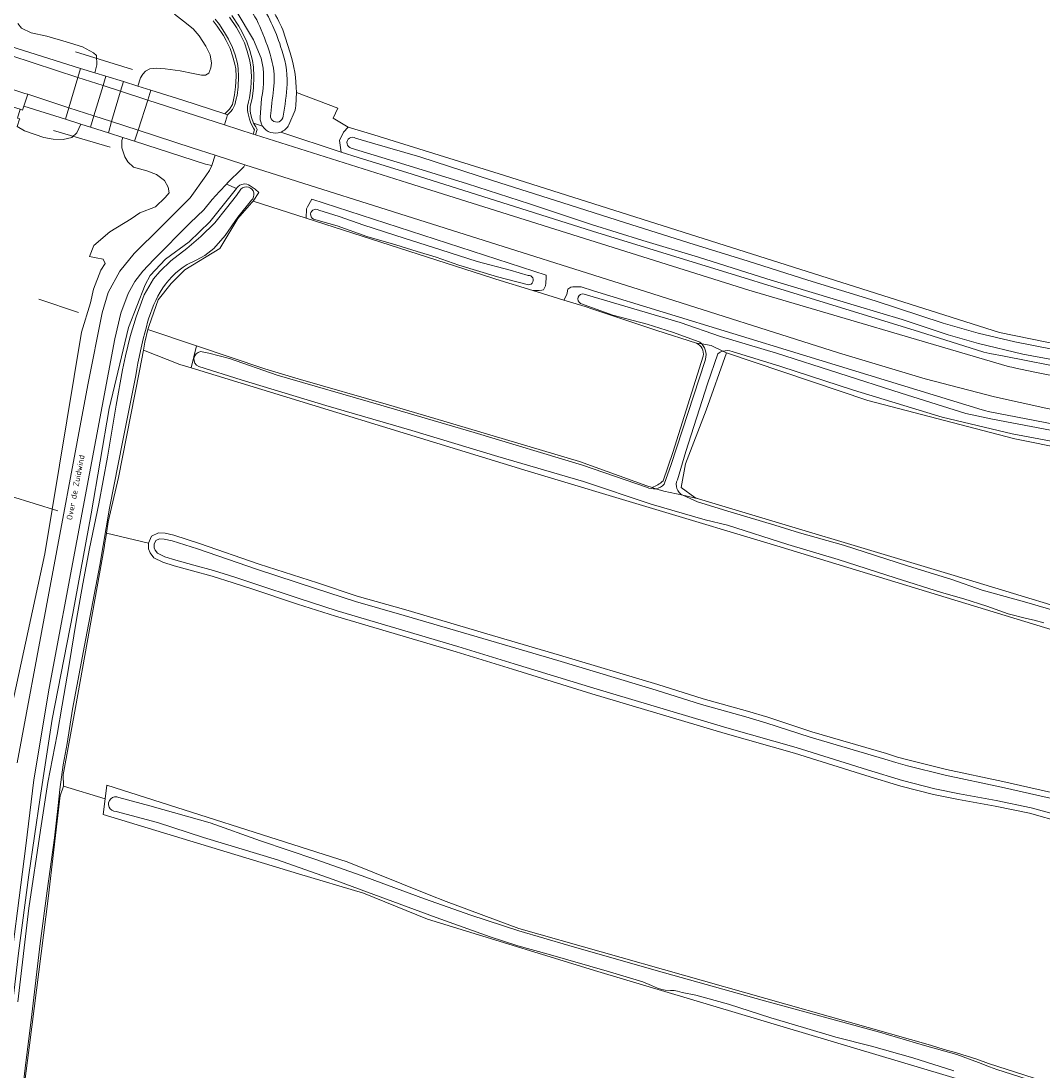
# Model space of a CAD drawing. Header units: metres. Extents: x 149984 to 156489, y 469398 to 478068.
# Tile 812 of 854: x 155007 to 155167, y 473200 to 473365. Entities that reach past the tile are written whole.
import ezdxf
from ezdxf.enums import TextEntityAlignment as Align

# ---------------------------------------------------------------- set-up
doc = ezdxf.new("R2010")
doc.units = ezdxf.units.M
doc.header["$LTSCALE"] = 0.75
for name, color, linetype, lineweight in [('B-WE-GR-GRAS-GV', 252, 'Continuous', 13), ('B-WE-KW-KUNSTWERK_DEK-GV', 6, 'Continuous', 18), ('B-WE-KW-KUNSTWERK_DUIKER-G', 6, 'Continuous', 18), ('B-WE-OG-TERREIN_ERF-GV', 252, 'Continuous', 18), ('B-WE-OG-TERREIN_OEVER-GV', 252, 'Continuous', 18), ('B-WE-OG-TOPOGRAFIE-T18', 7, 'Continuous', 18), ('B-WE-OG-WATER_MEER-GV', 252, 'Continuous', 18), ('B-WE-OG-WATER_SLOOT-GV', 252, 'Continuous', 18), ('B-WE-OG-WEG-GV', 252, 'Continuous', 18), ('B-WE-VH-GESLOTENVERHARDING_ASFALT-GV', 252, 'Continuous', 18), ('B-WE-VH-GESLOTENVERHARDING_BETON-GV', 252, 'Continuous', 18), ('B-WE-VH-HALFVERHARDING-GV', 252, 'Continuous', 18), ('B-WE-VH-HALFVERHARDING_GRASBETONSTEEN-GV', 252, 'Continuous', 18), ('B-WE-VH-OPENVERHARDING_BETONSTRAATSTEEN-GV', 252, 'Continuous', 18), ('B-WE-VH-OPENVERHARDING_TEGEL-GV', 252, 'Continuous', 18)]:
    doc.layers.add(name, color=color, linetype=linetype, lineweight=lineweight)
doc.styles.add('NLCS-ISO-M500-T18', font='NLCS-ISO.ttf', dxfattribs={"height": 0.9})

msp = doc.modelspace()

# ---------------------------------------------------------------- linework, layer by layer
at = {"layer": 'B-WE-GR-GRAS-GV'}
for points in [[(155043.968, 473370.268, -0.0685661), (155047.979, 473363.664)], [(155049.135, 473360.063, -0.0793273), (155050.124, 473353.857)], [(155113.93, 473312.494, 0.3246333), (155112.887, 473314.543)], [(155105.893, 473291.888, 0.1126446), (155107.642, 473292.921)]]:
    msp.add_lwpolyline(points, format="xyb", dxfattribs=at)
at = {"layer": 'B-WE-GR-GRAS-GV', "flags": 128}
for points in [[(155047.979, 473363.664), (155049.135, 473360.063)], [(155050.124, 473353.857), (155056.629, 473351.396), (155055.914, 473349.808), (155058.264, 473348.422)], [(155058.264, 473348.422), (155062.252, 473347.189), (155082.754, 473340.796), (155160.409, 473316.19), (155194.144, 473309.31), (155220.47, 473304.283), (155252.749, 473298.992), (155294.553, 473290.525), (155323.742, 473283.905), (155333.05, 473281.794), (155333.432, 473283.996), (155333.857, 473286.445), (155341.913, 473332.858), (155340.66, 473333.51)], [(155112.887, 473314.543), (155106.635, 473316.524), (155096.632, 473319.873), (155095.413, 473320.248), (155092.071, 473321.278), (155088.702, 473322.315), (155087.221, 473322.771), (155081.391, 473324.567), (155080.948, 473324.703), (155051.659, 473334.126), (155043.333, 473336.805), (155043.126, 473336.568), (155040.953, 473334.081), (155038.101, 473329.346), (155032.614, 473326.011), (155030.477, 473323.892), (155028.446, 473321.317)], [(155028.446, 473321.317), (155027.056, 473317.282), (155026.842, 473316.66), (155034.437, 473314.112), (155045.17, 473310.512), (155050.386, 473308.912), (155064.588, 473304.837), (155073.272, 473302.297), (155094.517, 473295.976), (155105.078, 473292.138), (155105.893, 473291.888)], [(155178.593, 473266.534), (155125.469, 473282.74), (155086.495, 473294.44), (155033.645, 473310.654), (155031.869, 473311.199), (155026.122, 473313.442), (155025.503, 473310.165), (155024.779, 473306.451), (155022.238, 473293.464), (155020.622, 473286.502), (155020.333, 473284.734), (155026.926, 473283.173), (155027.413, 473284.252), (155028.499, 473284.758), (155029.523, 473284.704), (155030.9, 473284.412), (155034.923, 473283.111), (155044.308, 473279.882), (155053.42, 473276.927), (155059.657, 473274.858), (155067.267, 473272.698), (155080.871, 473268.701), (155091.403, 473265.616), (155106.832, 473260.976), (155113.898, 473258.722), (155120.846, 473256.801), (155124.034, 473255.851), (155130.958, 473253.594), (155142.652, 473250.154), (155144.408, 473249.609), (155146.218, 473249.126), (155152.083, 473247.636), (155160.887, 473245.778), (155171.327, 473243.422)], [(155107.642, 473292.921), (155109.18, 473297.358), (155113.93, 473312.494)], [(155257.722, 473280.938), (155252.751, 473281.92), (155247.799, 473282.899), (155224.647, 473287.661), (155194.22, 473293.217), (155162.801, 473299.501), (155139.716, 473305.521), (155117.557, 473312.995), (155114.382, 473303.999), (155111.141, 473295.599), (155110.479, 473291.894), (155112.596, 473290.307), (155113.187, 473290.129), (155153.276, 473278.07), (155179.47, 473270.132), (155212.014, 473261.137), (155227.69, 473257.366), (155240.787, 473254.72), (155248.791, 473253.464), (155265.526, 473251.678)], [(155170.288, 473239.36), (155165.12, 473240.788), (155159.707, 473241.914), (155153.936, 473242.952), (155150.053, 473243.722), (155144.905, 473245.047), (155139.423, 473246.744), (155128.22, 473250.223), (155117.389, 473253.312), (155096.482, 473259.545), (155084.022, 473263.373), (155075.181, 473266.096), (155056.242, 473271.686), (155050.278, 473273.604), (155043.303, 473275.934), (155040.212, 473276.947), (155036.889, 473277.993), (155033.809, 473278.81), (155030.979, 473279.599), (155029.155, 473280.182), (155027.767, 473280.876), (155027.172, 473281.619), (155026.926, 473282.252), (155026.926, 473283.173), (155020.333, 473284.734), (155020.224, 473284.066), (155020.081, 473283.194), (155019.954, 473282.414), (155015.499, 473257.379), (155013.634, 473247.382), (155013.541, 473246.885), (155013.574, 473245.058), (155020.131, 473243.081), (155020.413, 473245.213), (155058.092, 473233.156), (155070.924, 473227.997), (155073.632, 473226.979), (155084.985, 473222.709), (155149.544, 473204.453), (155151.724, 473203.754), (155153.67, 473203.235), (155156.81, 473202.254), (155158.666, 473201.528), (155184.204, 473193.341)], [(155097.421, 473215.962), (155070.698, 473224.165), (155060.643, 473228.266), (155050.457, 473231.308), (155019.804, 473240.603), (155020.131, 473243.081), (155013.574, 473245.058), (155013.061, 473243.529), (155012.976, 473242.673), (155011.189, 473227.454), (155008.284, 473204.453), (155007.594, 473199.194)], [(155421.813, 473103.618), (155422.019, 473102.95), (155422.035, 473102.347), (155426.036, 473101.887), (155426.038, 473102.852), (155427.624, 473103.777), (155427.859, 473107.467), (155428.163, 473112.216), (155430.398, 473147.241), (155429.583, 473149.458), (155425.244, 473150.284), (155424.884, 473148.887), (155370.288, 473158.602), (155340.838, 473162.781), (155258.023, 473174.555), (155216.506, 473181.976), (155214.751, 473182.429), (155177.589, 473192.018), (155097.421, 473215.962)]]:
    msp.add_lwpolyline(points, dxfattribs=at)
at = {"layer": 'B-WE-KW-KUNSTWERK_DEK-GV', "flags": 128}
msp.add_lwpolyline([(155022.987, 473355.549), (155020.246, 473356.397), (155018.496, 473356.938), (155016.283, 473357.623), (155015.858, 473356.197), (155014.445, 473351.454), (155013.902, 473349.632), (155016.292, 473348.88), (155017.822, 473348.398), (155020.634, 473347.512), (155022.909, 473346.795), (155024.743, 473346.218), (155025.297, 473347.936), (155026.817, 473352.644), (155027.322, 473354.208), (155025.25, 473354.849)], close=True, dxfattribs=at)
at = {"layer": 'B-WE-KW-KUNSTWERK_DUIKER-G', "flags": 128}
for points in [[(155015.468, 473360.229), (155024.413, 473357.44)], [(155012.006, 473347.865), (155020.906, 473345.283)], [(155009.707, 473321.436), (155015.974, 473319.354)], [(155005.274, 473290.552), (155012.73, 473288.238)]]:
    msp.add_lwpolyline(points, dxfattribs=at)
at = {"layer": 'B-WE-OG-TERREIN_ERF-GV', "flags": 128}
msp.add_lwpolyline([(155026.122, 473313.442), (155031.869, 473311.199), (155033.645, 473310.654), (155034.437, 473314.112), (155026.842, 473316.66), (155026.355, 473314.674)], close=True, dxfattribs=at)
at = {"layer": 'B-WE-OG-TERREIN_OEVER-GV'}
for points in [[(155047.979, 473363.664, 0.0685661), (155043.968, 473370.268)], [(155044.192, 473368.3, -0.0711965), (155047.657, 473361.023)], [(155044.591, 473363.676, 0.0917208), (155042.299, 473367.508)], [(155046.343, 473358.557, 0.0427201), (155044.591, 473363.676)], [(155047.657, 473361.023, -0.0947441), (155048.689, 473355.146)], [(155050.124, 473353.857, 0.0793273), (155049.135, 473360.063)], [(155044.609, 473359.211, -0.1151481), (155044.648, 473352.915)], [(155046.575, 473354.868, 0.0916194), (155046.343, 473358.557)], [(155046.102, 473350.527, 0.0044992), (155046.575, 473354.868)], [(155048.689, 473355.146, -0.0296817), (155048.037, 473350.135)], [(155049.929, 473351.076, 0.0348845), (155050.124, 473353.857)], [(155044.442, 473349.938, 0.153891), (155044.825, 473348.552)], [(155048.037, 473350.135, -1.1583364), (155046.102, 473350.527)], [(155044.825, 473348.552, 0.3533354), (155047.679, 473347.616)], [(155047.679, 473347.616, 0.1846505), (155048.954, 473348.75)], [(155058.737, 473345.105, -1.1978171), (155059.394, 473346.69)], [(155042.872, 473339.213, 0.4056022), (155040.807, 473338.893)], [(155041.42, 473338.681, -1.022931), (155043.074, 473336.923)], [(155053.028, 473333.903, -1.2448557), (155053.643, 473335.391)], [(155032.982, 473326.839, 0.1270752), (155028.781, 473322.526)], [(155086.459, 473325.158, -1.2513401), (155086.297, 473323.726)], [(155028.781, 473322.526, 0.0782075), (155026.617, 473317.08)], [(155094.699, 473320.762, -0.9048199), (155095.253, 473322.23)], [(155026.617, 473317.08, 0.033382), (155024.946, 473309.466)], [(155112.887, 473314.543, -0.3246333), (155113.93, 473312.494)], [(155113.685, 473314.41, 0.0481617), (155113.314, 473314.737)], [(155114.171, 473311.669, 0.2964324), (155113.685, 473314.41)], [(155034.799, 473310.856, -0.743433), (155035.071, 473313.205)], [(155117.011, 473313.263, 0.0932694), (155116.219, 473312.875)], [(155118.453, 473313.208, 0.1545288), (155117.011, 473313.263)], [(155107.642, 473292.921, -0.1126446), (155105.893, 473291.888)], [(155106.507, 473291.7, 0.167214), (155107.789, 473292.388)], [(155109.869, 473293.11, 0.4057626), (155110.717, 473290.67)], [(155105.05, 473291.961, 0.1704707), (155106.507, 473291.7)], [(155021.854, 473241.082, -1.2697898), (155022.293, 473243.276)]]:
    msp.add_lwpolyline(points, format="xyb", dxfattribs=at)
at = {"layer": 'B-WE-OG-TERREIN_OEVER-GV', "flags": 128}
for points in [[(155030.994, 473366.107), (155032.404, 473365.041), (155033.921, 473363.83), (155034.879, 473362.71), (155035.927, 473361.084), (155036.613, 473359.765), (155036.83, 473358.446), (155036.722, 473357.705), (155036.378, 473356.874), (155035.891, 473356.531), (155035.222, 473356.567), (155033.957, 473356.802), (155031.916, 473357.236), (155029.549, 473357.543), (155028.176, 473357.669), (155027.146, 473357.525), (155026.441, 473357.181), (155026.026, 473356.712), (155025.683, 473356.115), (155025.25, 473354.849), (155027.322, 473354.208), (155032.327, 473352.618), (155038.885, 473350.513), (155039.264, 473350.847), (155039.608, 473351.218), (155040.081, 473351.933), (155040.297, 473352.953), (155040.434, 473353.454), (155040.598, 473354.737), (155040.662, 473356.365), (155040.61, 473357.533), (155040.483, 473358.278), (155040.127, 473359.605), (155039.74, 473360.721), (155039.128, 473361.993), (155038.682, 473362.788), (155037.716, 473364.254), (155037.077, 473365.052)], [(155040.661, 473366.637), (155043.421, 473362.1), (155044.609, 473359.211)], [(155004.164, 473361.439), (155016.283, 473357.623), (155018.496, 473356.938), (155018.844, 473358.187), (155018.79, 473359.615), (155018.302, 473360.066), (155016.585, 473360.97), (155014.002, 473361.801), (155010.984, 473362.668), (155008.527, 473363.21), (155007.028, 473363.897), (155006.413, 473364.655)], [(155049.135, 473360.063), (155047.979, 473363.664)], [(155044.648, 473352.915), (155044.442, 473349.938)], [(155048.954, 473348.75), (155049.929, 473351.076)], [(155006.327, 473248.7), (155010.894, 473273.061), (155017.4, 473308.011), (155019.684, 473319.292), (155020.583, 473322.475), (155022.452, 473325.797), (155024.667, 473328.566), (155028.888, 473332.718), (155033.465, 473337.329), (155035.942, 473340.746), (155036.478, 473341.61), (155036.848, 473342.378), (155035.89, 473342.568), (155024.743, 473346.218), (155022.909, 473346.795), (155022.752, 473346.3), (155022.734, 473345.144), (155023.24, 473343.735), (155023.692, 473342.94), (155024.559, 473342.145), (155026.655, 473341.567), (155028.209, 473340.952), (155029.419, 473340.049), (155030.015, 473338.983), (155030.16, 473338.08), (155029.546, 473337.357), (155028.046, 473335.912), (155025.571, 473334.954), (155024.216, 473334.015), (155020.855, 473331.991), (155018.344, 473329.841), (155017.693, 473328.106), (155018.723, 473327.926), (155019.807, 473327.709), (155020.151, 473327.022), (155019.464, 473325.993), (155018.326, 473323.011), (155017.839, 473320.84), (155016.432, 473316.27), (155010.689, 473281.46), (155005.44, 473257.356)], [(155059.394, 473346.69), (155062.045, 473345.905), (155069.493, 473343.75), (155080.863, 473340.042), (155091.889, 473336.511), (155101.565, 473333.466), (155111.647, 473330.27), (155120.957, 473327.391), (155130.345, 473324.427), (155140.916, 473321.148), (155151.559, 473317.635), (155157.042, 473316.08), (155162.806, 473314.734), (155168.934, 473313.543), (155182.841, 473310.575), (155197.831, 473307.788), (155213.506, 473304.775), (155227.817, 473302.167), (155241.768, 473299.886), (155245.255, 473299.239), (155251.086, 473297.801), (155259.387, 473296.057)], [(155172.234, 473311.267), (155164.068, 473312.786), (155157.086, 473314.482), (155152.347, 473315.834), (155145.113, 473318.208), (155138.099, 473320.315), (155123.894, 473324.627), (155113.166, 473328.023), (155104.435, 473330.645), (155096.385, 473333.128), (155086.659, 473336.356), (155076.975, 473339.515), (155067.114, 473342.545), (155058.737, 473345.105)], [(155040.807, 473338.893), (155040.73, 473338.796), (155036.543, 473333.558), (155033.328, 473330.437), (155029.592, 473327.709), (155027.171, 473325.111), (155026.385, 473323.655), (155023.772, 473316.957), (155020.777, 473304.282), (155017.924, 473287.77), (155015.053, 473272.109), (155011.804, 473255.533), (155009.917, 473243.244), (155008.174, 473231.159), (155006.523, 473218.843), (155004.009, 473197.445), (154999.89, 473168.554), (154997.372, 473146.666), (154994.615, 473124.426), (154994.29, 473119.94)], [(155006.414, 473211.225), (155008.165, 473225.899), (155010.015, 473238.17), (155011.149, 473245.601), (155012.618, 473253.137), (155013.402, 473257.759), (155014.46, 473263.811), (155015.636, 473271.187), (155016.63, 473276.771), (155017.66, 473282.296), (155019.123, 473289.3), (155020.479, 473296.66), (155021.861, 473304.788), (155022.854, 473310.362), (155023.319, 473312.529), (155024.063, 473315.548), (155025.004, 473318.654), (155026.264, 473322.096), (155027.707, 473324.632), (155028.711, 473325.749), (155030.443, 473327.412), (155032.956, 473329.372), (155035.122, 473331.246), (155037.307, 473333.403), (155039.176, 473335.678), (155040.724, 473337.695), (155041.42, 473338.681)], [(155007.594, 473199.194), (155008.284, 473204.453), (155011.189, 473227.454), (155012.976, 473242.673), (155013.061, 473243.529), (155013.574, 473245.058), (155013.541, 473246.885), (155013.634, 473247.382), (155015.499, 473257.379), (155019.954, 473282.414), (155020.081, 473283.194), (155020.224, 473284.066), (155020.333, 473284.734), (155020.622, 473286.502), (155022.238, 473293.464), (155024.779, 473306.451), (155025.503, 473310.165), (155026.122, 473313.442), (155026.355, 473314.674), (155026.842, 473316.66), (155027.056, 473317.282), (155028.446, 473321.317), (155030.477, 473323.892), (155032.614, 473326.011), (155038.101, 473329.346), (155040.953, 473334.081), (155043.126, 473336.568), (155043.333, 473336.805), (155044.235, 473338.17), (155043.643, 473338.654), (155042.872, 473339.213)], [(155043.074, 473336.923), (155040.953, 473334.287), (155038.941, 473331.404), (155037.178, 473329.382), (155035.789, 473328.28), (155034.427, 473327.538), (155032.982, 473326.839)], [(155053.643, 473335.391), (155056.826, 473334.369), (155060.709, 473333.005), (155067.01, 473330.972), (155072.766, 473329.145), (155078.471, 473327.325), (155083.646, 473325.964), (155086.459, 473325.158)], [(155086.297, 473323.726), (155081.661, 473324.932), (155075.588, 473326.773), (155072.064, 473327.987), (155069.039, 473328.879), (155065.733, 473329.942), (155061.169, 473331.247), (155056.544, 473332.931), (155053.929, 473333.677), (155053.028, 473333.903)], [(155212.25, 473293.48), (155158.63, 473303.83), (155158.25, 473303.93), (155157.69, 473304.05), (155129.47, 473312.67), (155096.73, 473322.73), (155094.8, 473323.34), (155094.07, 473323.38), (155093.5, 473323.38), (155093.14, 473323.28), (155092.71, 473322.98), (155092.57, 473322.4), (155092.55, 473322.17), (155092.071, 473321.278), (155095.413, 473320.248), (155096.632, 473319.873), (155106.635, 473316.524), (155112.887, 473314.543), (155113.685, 473314.41)], [(155095.253, 473322.23), (155110.326, 473317.787), (155116.634, 473315.589), (155125.397, 473312.971), (155144.964, 473306.7), (155155.092, 473303.501), (155159.294, 473302.592), (155171.429, 473300.303), (155185.257, 473297.449), (155215.172, 473291.868), (155228.387, 473289.077), (155234.321, 473288.057), (155245.479, 473285.78), (155252.268, 473284.428)], [(155113.314, 473314.737), (155109.089, 473316.256), (155105.14, 473317.488), (155099.755, 473318.902), (155094.699, 473320.762)], [(155106.507, 473291.7), (155105.893, 473291.888), (155105.078, 473292.138), (155094.517, 473295.976), (155073.272, 473302.297), (155064.588, 473304.837), (155050.386, 473308.912), (155045.17, 473310.512), (155034.437, 473314.112), (155033.645, 473310.654), (155086.495, 473294.44), (155125.469, 473282.74), (155178.593, 473266.534), (155194.954, 473261.936), (155212.813, 473257.174), (155238.743, 473250.956), (155245.357, 473250.824), (155286.538, 473245.581)], [(155113.685, 473314.41), (155112.887, 473314.543)], [(155035.071, 473313.205), (155036.367, 473312.974), (155039.609, 473312.124), (155047.091, 473309.509), (155063.388, 473304.8), (155078.016, 473300.511), (155094.996, 473295.38), (155105.05, 473291.961)], [(155113.93, 473312.494), (155109.18, 473297.358), (155107.642, 473292.921)], [(155116.219, 473312.875), (155114.587, 473308.169), (155111.189, 473297.521), (155109.869, 473293.11)], [(155110.717, 473290.67), (155113.187, 473290.129), (155112.596, 473290.307), (155110.479, 473291.894), (155111.141, 473295.599), (155114.382, 473303.999), (155117.557, 473312.995), (155117.011, 473313.263)], [(155117.011, 473313.263), (155117.557, 473312.995), (155139.716, 473305.521), (155162.801, 473299.501), (155194.22, 473293.217)], [(155251.977, 473283.256), (155239.745, 473285.757), (155213.866, 473290.562), (155190.358, 473294.959), (155177.687, 473297.441), (155162.387, 473300.32), (155151.383, 473302.899), (155137.501, 473307.165), (155126.114, 473310.855), (155118.453, 473313.208)], [(155167.349, 473270.664), (155165.845, 473271.074), (155164.611, 473271.334), (155161.751, 473272.068), (155158.4, 473273.271), (155154.79, 473274.422), (155151.293, 473275.436), (155144.039, 473277.737), (155135.08, 473280.594), (155127.179, 473282.942), (155117.717, 473286.002), (155114.226, 473286.835), (155105.772, 473289.253), (155095.13, 473292.816), (155081.733, 473296.751), (155068.23, 473300.818), (155054.735, 473304.754), (155041.476, 473308.779), (155034.799, 473310.856)], [(155107.789, 473292.388), (155108.907, 473295.498), (155114.171, 473311.669)], [(155024.946, 473309.466), (155022.918, 473299.268), (155020.803, 473288.664), (155019.305, 473279.719), (155016.906, 473267.106), (155015.005, 473257.136), (155014.196, 473251.746), (155013.548, 473248.392), (155013.011, 473244.503), (155012.76, 473242.004), (155012.167, 473236.932), (155011.057, 473228.616), (155009.939, 473220.357), (155008.652, 473209.258), (155007.596, 473200.805), (155006.578, 473192.467)], [(155105.893, 473291.888), (155106.507, 473291.7)], [(155179.47, 473270.132), (155153.276, 473278.07), (155113.187, 473290.129), (155110.717, 473290.67), (155113.031, 473289.623), (155118.307, 473288.025), (155125.155, 473285.973), (155129.035, 473284.757), (155135.913, 473282.82), (155145.988, 473279.61), (155152.913, 473277.479), (155157.651, 473275.811), (155164.297, 473273.968), (155171.976, 473271.711)], [(155171.327, 473243.422), (155160.887, 473245.778), (155152.083, 473247.636), (155146.218, 473249.126), (155144.408, 473249.609), (155142.652, 473250.154), (155130.958, 473253.594), (155124.034, 473255.851), (155120.846, 473256.801), (155113.898, 473258.722), (155106.832, 473260.976), (155091.403, 473265.616), (155080.871, 473268.701), (155067.267, 473272.698), (155059.657, 473274.858), (155053.42, 473276.927), (155044.308, 473279.882), (155034.923, 473283.111), (155030.9, 473284.412), (155029.523, 473284.704), (155028.499, 473284.758), (155027.413, 473284.252), (155026.926, 473283.173), (155026.926, 473282.252), (155027.172, 473281.619), (155027.767, 473280.876), (155029.155, 473280.182), (155030.979, 473279.599), (155033.809, 473278.81), (155036.889, 473277.993), (155040.212, 473276.947), (155043.303, 473275.934), (155050.278, 473273.604), (155056.242, 473271.686), (155075.181, 473266.096), (155084.022, 473263.373), (155096.482, 473259.545), (155117.389, 473253.312), (155128.22, 473250.223), (155139.423, 473246.744), (155144.905, 473245.047), (155150.053, 473243.722), (155153.936, 473242.952), (155159.707, 473241.914), (155165.12, 473240.788), (155170.288, 473239.36)], [(155170.528, 473240.239), (155165.334, 473241.674), (155159.88, 473242.809), (155154.105, 473243.847), (155150.256, 473244.611), (155145.153, 473245.924), (155139.693, 473247.614), (155128.48, 473251.096), (155117.644, 473254.187), (155096.746, 473260.418), (155084.29, 473264.244), (155075.444, 473266.968), (155056.511, 473272.557), (155050.562, 473274.47), (155043.589, 473276.8), (155040.49, 473277.815), (155037.143, 473278.869), (155034.048, 473279.69), (155031.24, 473280.473), (155029.499, 473281.029), (155028.353, 473281.602), (155027.971, 473282.079), (155027.837, 473282.423), (155027.837, 473282.977), (155028.105, 473283.569), (155028.678, 473283.836), (155029.404, 473283.798), (155030.665, 473283.531), (155034.634, 473282.247), (155044.019, 473279.018), (155053.136, 473276.061), (155059.389, 473273.987), (155067.014, 473271.822), (155080.614, 473267.827), (155091.144, 473264.742), (155106.562, 473260.105), (155113.638, 473257.848), (155120.594, 473255.925), (155123.763, 473254.981), (155130.688, 473252.724), (155142.388, 473249.282), (155144.156, 473248.734), (155145.988, 473248.244), (155151.877, 473246.748), (155160.693, 473244.888), (155171.092, 473242.541)], [(155184.204, 473193.341), (155158.666, 473201.528), (155156.81, 473202.254), (155153.67, 473203.235), (155151.724, 473203.754), (155149.544, 473204.453), (155084.985, 473222.709), (155073.632, 473226.979), (155070.924, 473227.997), (155058.092, 473233.156), (155020.413, 473245.213), (155020.131, 473243.081), (155019.804, 473240.603), (155050.457, 473231.308), (155060.643, 473228.266), (155070.698, 473224.165), (155097.421, 473215.962), (155177.589, 473192.018)], [(155022.293, 473243.276), (155027.145, 473241.937), (155036.623, 473239.29), (155044.502, 473236.496), (155053.184, 473233.534), (155061.016, 473230.799), (155070.206, 473227.369), (155077.47, 473224.807), (155085.008, 473222.357), (155092.875, 473220.036), (155106.548, 473216.153), (155123.526, 473211.38), (155141.577, 473206.457), (155148.653, 473204.377), (155153.686, 473202.962), (155157.082, 473201.724), (155158.848, 473201.051), (155159.981, 473200.619), (155164.726, 473199.104)], [(155153.223, 473200.377), (155146.774, 473202.458), (155140.291, 473204.257), (155134.736, 473205.69), (155129.669, 473207.174), (155124.503, 473208.723), (155117.891, 473210.836), (155112.766, 473212.251), (155110.631, 473212.706), (155109.911, 473212.898), (155109.382, 473212.989), (155108.802, 473213.019), (155107.935, 473213.071), (155107.436, 473213.141), (155106.768, 473213.364), (155105.793, 473213.79), (155104.446, 473214.349), (155099.234, 473215.904), (155089.614, 473218.693), (155084.852, 473220.027), (155080.502, 473221.41), (155072.022, 473224.474), (155064.246, 473227.347), (155055.893, 473230.422), (155047.141, 473233.472), (155035.57, 473236.989), (155028.342, 473239.357), (155021.854, 473241.082)]]:
    msp.add_lwpolyline(points, dxfattribs=at)
for points in [[(155006.741, 473349.705), (155006.72, 473349.643), (155006.332, 473348.482), (155007.497, 473347.835), (155009.16, 473347.238), (155010.515, 473346.787), (155011.978, 473346.516), (155013.568, 473346.48), (155014.905, 473346.787), (155015.7, 473347.491), (155016.292, 473348.88), (155013.902, 473349.632), (155007.396, 473351.711), (155007.19, 473351.073), (155006.793, 473351.203), (155006.364, 473349.822)], [(155062.252, 473347.189), (155058.264, 473348.422), (155057.502, 473347.626), (155056.867, 473346.316), (155057.168, 473344.501), (155059.813, 473343.633), (155068.27, 473341.04), (155096.58, 473332.09), (155147.82, 473316.29), (155157.92, 473313.11), (155158.89, 473312.89), (155161.1, 473312.5), (155214.17, 473302.01), (155277.03, 473290.09), (155323.297, 473281.104), (155323.511, 473282.21), (155323.742, 473283.905), (155294.553, 473290.525), (155252.749, 473298.992), (155220.47, 473304.283), (155194.144, 473309.31), (155160.409, 473316.19), (155082.754, 473340.796)], [(155051.659, 473334.126), (155080.948, 473324.703), (155081.391, 473324.567), (155087.221, 473322.771), (155088.19, 473322.76), (155088.61, 473322.82), (155088.87, 473322.9), (155089.05, 473323.19), (155089.18, 473323.51), (155089.24, 473323.92), (155089.3, 473324.81), (155089.3, 473325.17), (155052.565, 473337.124), (155051.889, 473335.903), (155051.714, 473335.588)]]:
    msp.add_lwpolyline(points, close=True, dxfattribs=at)
at = {"layer": 'B-WE-OG-WATER_MEER-GV', "flags": 128}
for points in [[(155005.44, 473257.356), (155010.689, 473281.46), (155016.432, 473316.27), (155017.839, 473320.84), (155018.326, 473323.011), (155019.464, 473325.993), (155020.151, 473327.022), (155019.807, 473327.709), (155018.723, 473327.926), (155017.693, 473328.106), (155018.344, 473329.841), (155020.855, 473331.991), (155024.216, 473334.015), (155025.571, 473334.954), (155028.046, 473335.912), (155029.546, 473337.357), (155030.16, 473338.08), (155030.015, 473338.983), (155029.419, 473340.049), (155028.209, 473340.952), (155026.655, 473341.567), (155024.559, 473342.145), (155023.692, 473342.94), (155023.24, 473343.735), (155022.734, 473345.144), (155022.752, 473346.3), (155022.909, 473346.795), (155020.634, 473347.512), (155021.152, 473349.28), (155022.542, 473354.03), (155022.987, 473355.549), (155025.25, 473354.849), (155025.683, 473356.115), (155026.026, 473356.712), (155026.441, 473357.181), (155027.146, 473357.525), (155028.176, 473357.669), (155029.549, 473357.543), (155031.916, 473357.236), (155033.957, 473356.802), (155035.222, 473356.567), (155035.891, 473356.531), (155036.378, 473356.874), (155036.722, 473357.705), (155036.83, 473358.446), (155036.613, 473359.765), (155035.927, 473361.084), (155034.879, 473362.71), (155033.921, 473363.83), (155032.404, 473365.041), (155030.994, 473366.107)], [(155006.413, 473364.655), (155007.028, 473363.897), (155008.527, 473363.21), (155010.984, 473362.668), (155014.002, 473361.801), (155016.585, 473360.97), (155018.302, 473360.066), (155018.79, 473359.615), (155018.844, 473358.187), (155018.496, 473356.938), (155020.246, 473356.397), (155019.798, 473354.92), (155018.363, 473350.184), (155017.822, 473348.398), (155016.292, 473348.88), (155015.7, 473347.491), (155014.905, 473346.787), (155013.568, 473346.48), (155011.978, 473346.516), (155010.515, 473346.787), (155009.16, 473347.238), (155007.497, 473347.835), (155006.332, 473348.482)]]:
    msp.add_lwpolyline(points, dxfattribs=at)
at = {"layer": 'B-WE-OG-WATER_SLOOT-GV'}
for points in [[(155047.657, 473361.023, 0.0711965), (155044.192, 473368.3)], [(155042.299, 473367.508, -0.0917208), (155044.591, 473363.676)], [(155044.591, 473363.676, -0.0427201), (155046.343, 473358.557)], [(155048.689, 473355.146, 0.0947441), (155047.657, 473361.023)], [(155046.343, 473358.557, -0.0916194), (155046.575, 473354.868)], [(155046.575, 473354.868, -0.0044992), (155046.102, 473350.527)], [(155048.037, 473350.135, 0.0296817), (155048.689, 473355.146)], [(155046.102, 473350.527, 1.1583364), (155048.037, 473350.135)], [(155059.394, 473346.69, 1.1978171), (155058.737, 473345.105)], [(155043.074, 473336.923, 1.022931), (155041.42, 473338.681)], [(155053.643, 473335.391, 1.2448557), (155053.028, 473333.903)], [(155028.781, 473322.526, -0.1270752), (155032.982, 473326.839)], [(155086.297, 473323.726, 1.2513401), (155086.459, 473325.158)], [(155026.617, 473317.08, -0.0782075), (155028.781, 473322.526)], [(155095.253, 473322.23, 0.9048199), (155094.699, 473320.762)], [(155024.946, 473309.466, -0.033382), (155026.617, 473317.08)], [(155113.314, 473314.737, -0.0481617), (155113.685, 473314.41)], [(155113.685, 473314.41, -0.2964324), (155114.171, 473311.669)], [(155035.071, 473313.205, 0.743433), (155034.799, 473310.856)], [(155116.219, 473312.875, -0.0932694), (155117.011, 473313.263)], [(155117.011, 473313.263, -0.1545288), (155118.453, 473313.208)], [(155107.789, 473292.388, -0.167214), (155106.507, 473291.7)], [(155110.717, 473290.67, -0.4057626), (155109.869, 473293.11)], [(155106.507, 473291.7, -0.1704707), (155105.05, 473291.961)], [(155022.293, 473243.276, 1.2697898), (155021.854, 473241.082)]]:
    msp.add_lwpolyline(points, format="xyb", dxfattribs=at)
at = {"layer": 'B-WE-OG-WATER_SLOOT-GV', "flags": 128}
for points in [[(155259.387, 473296.057), (155251.086, 473297.801), (155245.255, 473299.239), (155241.768, 473299.886), (155227.817, 473302.167), (155213.506, 473304.775), (155197.831, 473307.788), (155182.841, 473310.575), (155168.934, 473313.543), (155162.806, 473314.734), (155157.042, 473316.08), (155151.559, 473317.635), (155140.916, 473321.148), (155130.345, 473324.427), (155120.957, 473327.391), (155111.647, 473330.27), (155101.565, 473333.466), (155091.889, 473336.511), (155080.863, 473340.042), (155069.493, 473343.75), (155062.045, 473345.905), (155059.394, 473346.69)], [(155058.737, 473345.105), (155067.114, 473342.545), (155076.975, 473339.515), (155086.659, 473336.356), (155096.385, 473333.128), (155104.435, 473330.645), (155113.166, 473328.023), (155123.894, 473324.627), (155138.099, 473320.315), (155145.113, 473318.208), (155152.347, 473315.834), (155157.086, 473314.482), (155164.068, 473312.786), (155172.234, 473311.267)], [(155041.42, 473338.681), (155040.724, 473337.695), (155039.176, 473335.678), (155037.307, 473333.403), (155035.122, 473331.246), (155032.956, 473329.372), (155030.443, 473327.412), (155028.711, 473325.749), (155027.707, 473324.632), (155026.264, 473322.096), (155025.004, 473318.654), (155024.063, 473315.548), (155023.319, 473312.529), (155022.854, 473310.362), (155021.861, 473304.788), (155020.479, 473296.66), (155019.123, 473289.3), (155017.66, 473282.296), (155016.63, 473276.771), (155015.636, 473271.187), (155014.46, 473263.811), (155013.402, 473257.759), (155012.618, 473253.137), (155011.149, 473245.601), (155010.015, 473238.17), (155008.165, 473225.899), (155006.414, 473211.225)], [(155032.982, 473326.839), (155034.427, 473327.538), (155035.789, 473328.28), (155037.178, 473329.382), (155038.941, 473331.404), (155040.953, 473334.287), (155043.074, 473336.923)], [(155086.459, 473325.158), (155083.646, 473325.964), (155078.471, 473327.325), (155072.766, 473329.145), (155067.01, 473330.972), (155060.709, 473333.005), (155056.826, 473334.369), (155053.643, 473335.391)], [(155053.028, 473333.903), (155053.929, 473333.677), (155056.544, 473332.931), (155061.169, 473331.247), (155065.733, 473329.942), (155069.039, 473328.879), (155072.064, 473327.987), (155075.588, 473326.773), (155081.661, 473324.932), (155086.297, 473323.726)], [(155252.268, 473284.428), (155245.479, 473285.78), (155234.321, 473288.057), (155228.387, 473289.077), (155215.172, 473291.868), (155185.257, 473297.449), (155171.429, 473300.303), (155159.294, 473302.592), (155155.092, 473303.501), (155144.964, 473306.7), (155125.397, 473312.971), (155116.634, 473315.589), (155110.326, 473317.787), (155095.253, 473322.23)], [(155094.699, 473320.762), (155099.755, 473318.902), (155105.14, 473317.488), (155109.089, 473316.256), (155113.314, 473314.737)], [(155117.011, 473313.263), (155115.179, 473314.161), (155113.685, 473314.41)], [(155113.685, 473314.41), (155115.179, 473314.161), (155117.011, 473313.263)], [(155105.05, 473291.961), (155094.996, 473295.38), (155078.016, 473300.511), (155063.388, 473304.8), (155047.091, 473309.509), (155039.609, 473312.124), (155036.367, 473312.974), (155035.071, 473313.205)], [(155109.869, 473293.11), (155111.189, 473297.521), (155114.587, 473308.169), (155116.219, 473312.875)], [(155118.453, 473313.208), (155126.114, 473310.855), (155137.501, 473307.165), (155151.383, 473302.899), (155162.387, 473300.32), (155177.687, 473297.441), (155190.358, 473294.959), (155213.866, 473290.562), (155239.745, 473285.757), (155251.977, 473283.256)], [(155034.799, 473310.856), (155041.476, 473308.779), (155054.735, 473304.754), (155068.23, 473300.818), (155081.733, 473296.751), (155095.13, 473292.816), (155105.772, 473289.253), (155114.226, 473286.835), (155117.717, 473286.002)], [(155114.171, 473311.669), (155108.907, 473295.498), (155107.789, 473292.388)], [(155006.578, 473192.467), (155007.596, 473200.805), (155008.652, 473209.258), (155009.939, 473220.357), (155011.057, 473228.616), (155012.167, 473236.932), (155012.76, 473242.004), (155013.011, 473244.503), (155013.548, 473248.392), (155014.196, 473251.746), (155015.005, 473257.136), (155016.906, 473267.106), (155019.305, 473279.719), (155020.803, 473288.664), (155022.918, 473299.268), (155024.946, 473309.466)], [(155106.507, 473291.7), (155107.746, 473291.32), (155110.717, 473290.67)], [(155171.976, 473271.711), (155164.297, 473273.968), (155157.651, 473275.811), (155152.913, 473277.479), (155145.988, 473279.61), (155135.913, 473282.82), (155129.035, 473284.757), (155125.155, 473285.973), (155118.307, 473288.025), (155113.031, 473289.623), (155110.717, 473290.67), (155107.746, 473291.32), (155106.507, 473291.7)], [(155117.717, 473286.002), (155127.179, 473282.942), (155135.08, 473280.594), (155144.039, 473277.737), (155151.293, 473275.436), (155154.79, 473274.422), (155158.4, 473273.271), (155161.751, 473272.068), (155164.611, 473271.334), (155165.845, 473271.074), (155167.349, 473270.664)], [(155171.092, 473242.541), (155160.693, 473244.888), (155151.877, 473246.748), (155145.988, 473248.244), (155144.156, 473248.734), (155142.388, 473249.282), (155130.688, 473252.724), (155123.763, 473254.981), (155120.594, 473255.925), (155113.638, 473257.848), (155106.562, 473260.105), (155091.144, 473264.742), (155080.614, 473267.827), (155067.014, 473271.822), (155059.389, 473273.987), (155053.136, 473276.061), (155044.019, 473279.018), (155034.634, 473282.247), (155030.665, 473283.531), (155029.404, 473283.798), (155028.678, 473283.836), (155028.105, 473283.569), (155027.837, 473282.977), (155027.837, 473282.423), (155027.971, 473282.079), (155028.353, 473281.602), (155029.499, 473281.029), (155031.24, 473280.473), (155034.048, 473279.69), (155037.143, 473278.869), (155040.49, 473277.815), (155043.589, 473276.8), (155050.562, 473274.47), (155056.511, 473272.557), (155075.444, 473266.968), (155084.29, 473264.244), (155096.746, 473260.418), (155117.644, 473254.187), (155128.48, 473251.096), (155139.693, 473247.614), (155145.153, 473245.924), (155150.256, 473244.611), (155154.105, 473243.847), (155159.88, 473242.809), (155165.334, 473241.674), (155170.528, 473240.239)], [(155164.726, 473199.104), (155159.981, 473200.619), (155158.848, 473201.051), (155157.082, 473201.724), (155153.686, 473202.962), (155148.653, 473204.377), (155141.577, 473206.457), (155123.526, 473211.38), (155106.548, 473216.153), (155092.875, 473220.036), (155085.008, 473222.357), (155077.47, 473224.807), (155070.206, 473227.369), (155061.016, 473230.799), (155053.184, 473233.534), (155044.502, 473236.496), (155036.623, 473239.29), (155027.145, 473241.937), (155022.293, 473243.276)], [(155021.854, 473241.082), (155028.342, 473239.357), (155035.57, 473236.989), (155047.141, 473233.472), (155055.893, 473230.422), (155064.246, 473227.347), (155072.022, 473224.474), (155080.502, 473221.41), (155084.852, 473220.027), (155089.614, 473218.693), (155099.234, 473215.904), (155104.446, 473214.349), (155105.793, 473213.79), (155106.768, 473213.364), (155107.436, 473213.141), (155107.935, 473213.071), (155108.802, 473213.019), (155109.382, 473212.989), (155109.911, 473212.898), (155110.631, 473212.706), (155112.766, 473212.251), (155117.891, 473210.836), (155124.503, 473208.723), (155129.669, 473207.174), (155134.736, 473205.69), (155140.291, 473204.257), (155146.774, 473202.458), (155153.223, 473200.377)]]:
    msp.add_lwpolyline(points, dxfattribs=at)
at = {"layer": 'B-WE-OG-WEG-GV', "flags": 128}
for points in [[(155044.609, 473359.211), (155043.421, 473362.1), (155040.661, 473366.637)], [(155039.983, 473365.902), (155041.076, 473364.244), (155041.613, 473363.286), (155042.333, 473361.791), (155042.806, 473360.427), (155043.221, 473358.878), (155043.4, 473357.832), (155043.465, 473356.372), (155043.391, 473354.504), (155043.187, 473352.905), (155043.02, 473352.293), (155042.877, 473351.62), (155042.869, 473351.024), (155042.941, 473350.547), (155043.16, 473349.76)], [(155044.442, 473349.938), (155044.648, 473352.915)], [(155043.16, 473349.76), (155043.335, 473349.161), (155043.423, 473349.012), (155044.825, 473348.552)], [(155044.825, 473348.552), (155043.423, 473349.012), (155043.767, 473348.435), (155043.973, 473348.037), (155043.721, 473347.202), (155067.54, 473339.67), (155121.1, 473322.83), (155161.57, 473310.9), (155161.99, 473310.82), (155162.31, 473310.78), (155162.95, 473310.6), (155165.67, 473310.03), (155207.131, 473301.816), (155217.31, 473299.8), (155291.16, 473285.48), (155377.78, 473268.53), (155410.002, 473262.122)], [(155059.813, 473343.633), (155057.168, 473344.501), (155047.679, 473347.616)], [(155415.02, 473264.18), (155361.21, 473273.74), (155333.801, 473279.064), (155323.297, 473281.104), (155277.03, 473290.09), (155214.17, 473302.01), (155161.1, 473312.5), (155158.89, 473312.89), (155157.92, 473313.11), (155147.82, 473316.29), (155096.58, 473332.09), (155068.27, 473341.04), (155059.813, 473343.633)], [(155407.05, 473257.63), (155328.49, 473273.12), (155280.1, 473282.42), (155230.78, 473291.96), (155185.71, 473300.82), (155167.67, 473304.34), (155159.62, 473306.09), (155148.74, 473308.94), (155135.13, 473312.99), (155104.89, 473322.6), (155042.036, 473342.515), (155041.88, 473342.166), (155041.5, 473341.805), (155039.377, 473339.736), (155039.138, 473339.475), (155040.73, 473338.796), (155040.807, 473338.893)], [(155006.523, 473218.843), (155008.174, 473231.159), (155009.917, 473243.244), (155011.804, 473255.533), (155015.053, 473272.109), (155017.924, 473287.77), (155020.777, 473304.282), (155023.772, 473316.957), (155026.385, 473323.655), (155027.171, 473325.111), (155029.592, 473327.709), (155033.328, 473330.437), (155036.543, 473333.558), (155040.73, 473338.796), (155039.138, 473339.475), (155038.067, 473338.309), (155036.904, 473337.052), (155035.606, 473335.43), (155033.465, 473333.386), (155027.788, 473327.644), (155026.036, 473325.827), (155024.77, 473324.172), (155023.765, 473322.291), (155022.597, 473319.241), (155021.656, 473315.186), (155020.683, 473309.897), (155015.686, 473283.521), (155011.339, 473260.422), (155008.971, 473246.05), (155007.673, 473235.668), (155004.623, 473211.66)], [(155042.872, 473339.213), (155043.643, 473338.654), (155044.235, 473338.17), (155043.333, 473336.805), (155051.659, 473334.126), (155051.714, 473335.588), (155051.889, 473335.903), (155052.565, 473337.124), (155089.3, 473325.17), (155089.3, 473324.81), (155089.24, 473323.92), (155089.18, 473323.51), (155089.05, 473323.19), (155088.87, 473322.9), (155088.61, 473322.82), (155088.19, 473322.76), (155087.221, 473322.771), (155088.702, 473322.315), (155092.071, 473321.278), (155092.55, 473322.17), (155092.57, 473322.4), (155092.71, 473322.98), (155093.14, 473323.28), (155093.5, 473323.38), (155094.07, 473323.38), (155094.8, 473323.34), (155096.73, 473322.73), (155129.47, 473312.67), (155157.69, 473304.05), (155158.25, 473303.93), (155158.63, 473303.83), (155212.25, 473293.48)]]:
    msp.add_lwpolyline(points, dxfattribs=at)
at = {"layer": 'B-WE-OG-WEG-GV'}
for points in [[(155044.648, 473352.915, 0.1151481), (155044.609, 473359.211)], [(155044.825, 473348.552, -0.153891), (155044.442, 473349.938)], [(155047.679, 473347.616, -0.3533354), (155044.825, 473348.552)], [(155040.807, 473338.893, -0.4056022), (155042.872, 473339.213)]]:
    msp.add_lwpolyline(points, format="xyb", dxfattribs=at)
at = {"layer": 'B-WE-VH-GESLOTENVERHARDING_ASFALT-GV', "flags": 128}
for points in [[(155004.536, 473354.672), (155007.56, 473353.69), (155007.99, 473353.546), (155014.445, 473351.454), (155018.363, 473350.184), (155019.798, 473354.92), (155015.858, 473356.197), (155001.779, 473360.762), (155000.395, 473356.003), (155003.588, 473354.992)], [(155025.297, 473347.936), (155026.817, 473352.644), (155022.542, 473354.03), (155019.798, 473354.92), (155015.858, 473356.197), (155014.445, 473351.454), (155018.363, 473350.184), (155021.152, 473349.28)]]:
    msp.add_lwpolyline(points, close=True, dxfattribs=at)
msp.add_lwpolyline([(155207.131, 473301.816), (155165.67, 473310.03), (155162.95, 473310.6), (155162.31, 473310.78), (155161.99, 473310.82), (155161.57, 473310.9), (155121.1, 473322.83), (155067.54, 473339.67), (155043.721, 473347.202), (155043.34, 473347.322), (155038.852, 473348.741), (155026.817, 473352.644), (155022.542, 473354.03), (155021.152, 473349.28), (155025.297, 473347.936), (155033.804, 473345.179), (155037.374, 473343.992), (155041.714, 473342.617), (155042.036, 473342.515), (155104.89, 473322.6), (155135.13, 473312.99), (155148.74, 473308.94), (155159.62, 473306.09), (155167.67, 473304.34)], dxfattribs=at)
at = {"layer": 'B-WE-VH-GESLOTENVERHARDING_BETON-GV', "flags": 128}
for points in [[(155037.384, 473365.309), (155038.04, 473364.489), (155039.024, 473362.996), (155039.483, 473362.178), (155040.111, 473360.874), (155040.51, 473359.723), (155040.874, 473358.364), (155041.009, 473357.575), (155041.063, 473356.366), (155040.997, 473354.704), (155040.827, 473353.375), (155040.686, 473352.859), (155040.48, 473351.888), (155040.109, 473351.15), (155039.793, 473350.78), (155039.332, 473350.355), (155038.852, 473348.741), (155043.34, 473347.322), (155043.543, 473347.997), (155043.417, 473348.241), (155042.965, 473349), (155042.775, 473349.65), (155042.55, 473350.463), (155042.468, 473350.996), (155042.477, 473351.665), (155042.631, 473352.387), (155042.793, 473352.984), (155042.992, 473354.537), (155043.064, 473356.371), (155043.001, 473357.789), (155042.83, 473358.792), (155042.423, 473360.31), (155041.962, 473361.638), (155041.258, 473363.101), (155040.734, 473364.036), (155039.659, 473365.667)], [(155004.623, 473211.66), (155007.673, 473235.668), (155008.971, 473246.05), (155011.339, 473260.422), (155015.686, 473283.521), (155020.683, 473309.897), (155021.656, 473315.186), (155022.597, 473319.241), (155023.765, 473322.291), (155024.77, 473324.172), (155026.036, 473325.827), (155027.788, 473327.644), (155033.465, 473333.386), (155035.606, 473335.43), (155036.904, 473337.052), (155038.067, 473338.309), (155039.138, 473339.475), (155039.377, 473339.736), (155041.5, 473341.805), (155041.88, 473342.166), (155042.036, 473342.515), (155041.714, 473342.617), (155037.374, 473343.992), (155036.848, 473342.378), (155036.478, 473341.61), (155035.942, 473340.746), (155033.465, 473337.329), (155028.888, 473332.718), (155024.667, 473328.566), (155022.452, 473325.797), (155020.583, 473322.475), (155019.684, 473319.292), (155017.4, 473308.011), (155010.894, 473273.061), (155006.327, 473248.7)]]:
    msp.add_lwpolyline(points, dxfattribs=at)
at = {"layer": 'B-WE-VH-HALFVERHARDING-GV'}
for points in [[(155050.124, 473353.857, -0.0348845), (155049.929, 473351.076)], [(155048.954, 473348.75, -0.1846505), (155047.679, 473347.616)]]:
    msp.add_lwpolyline(points, format="xyb", dxfattribs=at)
at = {"layer": 'B-WE-VH-HALFVERHARDING-GV', "flags": 128}
for points in [[(155058.264, 473348.422), (155055.914, 473349.808), (155056.629, 473351.396), (155050.124, 473353.857)], [(155049.929, 473351.076), (155048.954, 473348.75)], [(155047.679, 473347.616), (155057.168, 473344.501), (155056.867, 473346.316), (155057.502, 473347.626), (155058.264, 473348.422)]]:
    msp.add_lwpolyline(points, dxfattribs=at)
at = {"layer": 'B-WE-VH-HALFVERHARDING_GRASBETONSTEEN-GV', "flags": 128}
for points in [[(155037.077, 473365.052), (155037.716, 473364.254), (155038.682, 473362.788), (155039.128, 473361.993), (155039.74, 473360.721), (155040.127, 473359.605), (155040.483, 473358.278), (155040.61, 473357.533), (155040.662, 473356.365), (155040.598, 473354.737), (155040.434, 473353.454), (155040.297, 473352.953), (155040.081, 473351.933), (155039.608, 473351.218), (155039.264, 473350.847), (155038.885, 473350.513), (155039.332, 473350.355), (155039.793, 473350.78), (155040.109, 473351.15), (155040.48, 473351.888), (155040.686, 473352.859), (155040.827, 473353.375), (155040.997, 473354.704), (155041.063, 473356.366), (155041.009, 473357.575), (155040.874, 473358.364), (155040.51, 473359.723), (155040.111, 473360.874), (155039.483, 473362.178), (155039.024, 473362.996), (155038.04, 473364.489), (155037.384, 473365.309)], [(155039.659, 473365.667), (155040.734, 473364.036), (155041.258, 473363.101), (155041.962, 473361.638), (155042.423, 473360.31), (155042.83, 473358.792), (155043.001, 473357.789), (155043.064, 473356.371), (155042.992, 473354.537), (155042.793, 473352.984), (155042.631, 473352.387), (155042.477, 473351.665), (155042.468, 473350.996), (155042.55, 473350.463), (155042.775, 473349.65), (155042.965, 473349), (155043.417, 473348.241), (155043.543, 473347.997), (155043.34, 473347.322), (155043.721, 473347.202), (155043.973, 473348.037), (155043.767, 473348.435), (155043.423, 473349.012), (155043.335, 473349.161), (155043.16, 473349.76), (155042.941, 473350.547), (155042.869, 473351.024), (155042.877, 473351.62), (155043.02, 473352.293), (155043.187, 473352.905), (155043.391, 473354.504), (155043.465, 473356.372), (155043.4, 473357.832), (155043.221, 473358.878), (155042.806, 473360.427), (155042.333, 473361.791), (155041.613, 473363.286), (155041.076, 473364.244), (155039.983, 473365.902)]]:
    msp.add_lwpolyline(points, dxfattribs=at)
at = {"layer": 'B-WE-VH-OPENVERHARDING_BETONSTRAATSTEEN-GV', "flags": 128}
msp.add_lwpolyline([(155002.789, 473352.448), (155006.793, 473351.203), (155007.19, 473351.073), (155007.396, 473351.711), (155007.99, 473353.546), (155007.56, 473353.69), (155004.536, 473354.672), (155003.588, 473354.992)], close=True, dxfattribs=at)
at = {"layer": 'B-WE-VH-OPENVERHARDING_TEGEL-GV', "flags": 128}
for points in [[(155018.496, 473356.938), (155016.283, 473357.623), (155004.164, 473361.439), (155003.848, 473361.57), (155001.779, 473360.762), (155015.858, 473356.197), (155019.798, 473354.92), (155020.246, 473356.397)], [(155025.25, 473354.849), (155022.987, 473355.549), (155020.246, 473356.397), (155018.496, 473356.938), (155016.283, 473357.623), (155015.858, 473356.197), (155019.798, 473354.92), (155022.542, 473354.03), (155026.817, 473352.644), (155027.322, 473354.208)], [(155039.332, 473350.355), (155038.885, 473350.513), (155032.327, 473352.618), (155027.322, 473354.208), (155025.25, 473354.849), (155022.987, 473355.549), (155022.542, 473354.03), (155026.817, 473352.644), (155038.852, 473348.741)], [(155007.99, 473353.546), (155007.396, 473351.711), (155013.902, 473349.632), (155016.292, 473348.88), (155017.822, 473348.398), (155018.363, 473350.184), (155014.445, 473351.454)], [(155017.822, 473348.398), (155020.634, 473347.512), (155022.909, 473346.795), (155024.743, 473346.218), (155025.297, 473347.936), (155021.152, 473349.28), (155018.363, 473350.184), (155014.445, 473351.454), (155013.902, 473349.632), (155016.292, 473348.88)], [(155022.909, 473346.795), (155024.743, 473346.218), (155035.89, 473342.568), (155036.848, 473342.378), (155037.374, 473343.992), (155033.804, 473345.179), (155025.297, 473347.936), (155021.152, 473349.28), (155020.634, 473347.512)]]:
    msp.add_lwpolyline(points, close=True, dxfattribs=at)

# ---------------------------------------------------------------- texts
at = {"layer": 'B-WE-OG-TOPOGRAFIE-T18', "style": 'NLCS-ISO-M500-T18'}
msp.add_text('Over de Zuidwind', height=0.9, rotation=78.9, dxfattribs=at).set_placement((155015.479, 473291.9), align=Align.MIDDLE)

doc.saveas('drawing.dxf')
